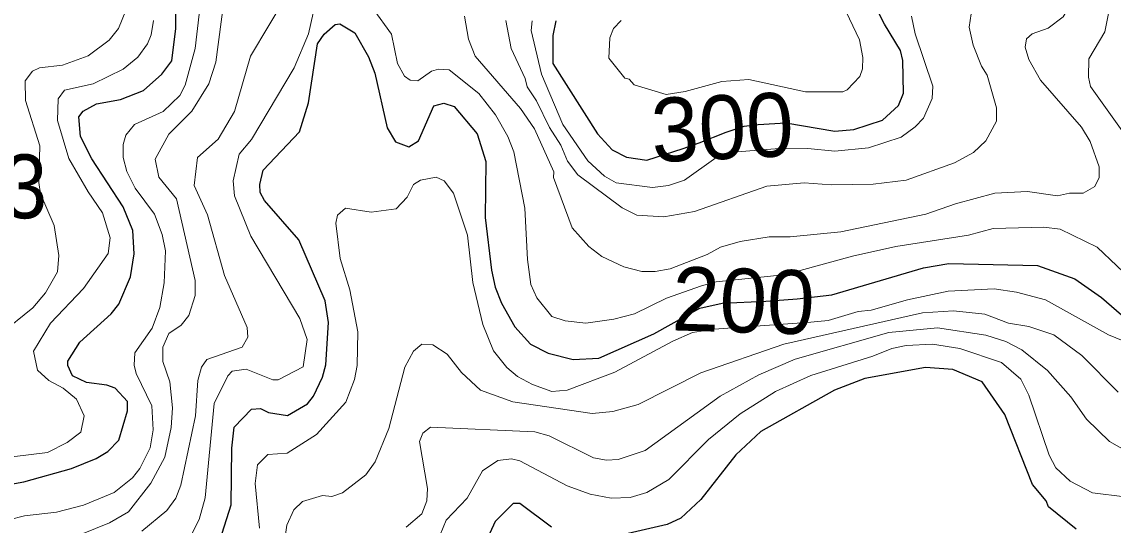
# Model space of a CAD drawing. Extents: x 673.3 to 698.5, y 6984.3 to 7012.3.
# Drawn here: x 682.878 to 684.245, y 6990.189 to 6990.82 of the extents above; entities that cross this region are included whole.
import ezdxf
from ezdxf.enums import TextEntityAlignment as Align

# ---------------------------------------------------------------- set-up
doc = ezdxf.new("R2010")
doc.units = 0
doc.header["$LTSCALE"] = 0.032
doc.layers.add('1', color=7, linetype='Continuous', lineweight=25)
doc.layers.add('2', color=7, linetype='Continuous', lineweight=13)
doc.layers.add('21', color=7, linetype='Continuous')
doc.layers.add('61', color=7, linetype='Continuous')

msp = doc.modelspace()

# ---------------------------------------------------------------- linework, layer by layer
at = {"layer": '1'}
for points in [[(683.547, 6990.8216), (683.543, 6990.8028), (683.5432, 6990.7678), (683.5993, 6990.6796), (683.6177, 6990.6599), (683.6355, 6990.6505), (683.661, 6990.6468), (683.7067, 6990.6612), (683.7265, 6990.6686), (683.7602, 6990.682), (683.7828, 6990.6894), (683.8003, 6990.6913), (683.8351, 6990.6936), (683.8964, 6990.6832), (683.9204, 6990.6852), (683.9564, 6990.6968), (683.9762, 6990.7153), (683.9828, 6990.7308), (683.982, 6990.7718), (683.979, 6990.7844), (683.9589, 6990.8174), (683.9349, 6990.8647)], [(682.8472, 6990.2379), (682.8804, 6990.2437), (682.94, 6990.2604), (682.971, 6990.2728), (682.9856, 6990.2817), (682.9991, 6990.296), (683.0103, 6990.3324), (683.0103, 6990.3443), (682.9947, 6990.3609), (682.9843, 6990.3649), (682.9586, 6990.3682), (682.9414, 6990.3763), (682.9355, 6990.3894), (682.9355, 6990.3948), (682.9502, 6990.4186), (682.9895, 6990.4541), (682.9991, 6990.4662), (683.0137, 6990.5005), (683.0185, 6990.5292), (683.0169, 6990.5588), (683.0046, 6990.5884), (682.9656, 6990.6484), (682.9514, 6990.6765), (682.9492, 6990.7012), (682.9545, 6990.708), (682.9711, 6990.7174), (683.0013, 6990.7227), (683.0302, 6990.734), (683.0531, 6990.7545), (683.0656, 6990.7712), (683.0706, 6990.8117), (683.0706, 6990.8425)], [(683.225, 6990.5467), (683.1819, 6990.5964), (683.1765, 6990.6063), (683.1758, 6990.6161), (683.1803, 6990.6343), (683.2255, 6990.6821), (683.2369, 6990.7187), (683.2483, 6990.7925), (683.2564, 6990.8047), (683.2702, 6990.8168), (683.2762, 6990.8175), (683.2952, 6990.8065), (683.3121, 6990.7763), (683.3199, 6990.7556), (683.3355, 6990.6873), (683.346, 6990.6697), (683.3625, 6990.6633), (683.3749, 6990.6711), (683.394, 6990.7148), (683.4067, 6990.7183), (683.4194, 6990.7141), (683.4483, 6990.6796), (683.4591, 6990.6451), (683.4584, 6990.5748), (683.4661, 6990.509), (683.4709, 6990.4875), (683.4787, 6990.4674), (683.4954, 6990.4377), (683.5153, 6990.4161), (683.5372, 6990.4047), (683.5688, 6990.3968), (683.6007, 6990.3984), (683.6697, 6990.4292), (683.7272, 6990.4614), (683.7552, 6990.4676), (683.8099, 6990.4699), (683.8493, 6990.4729), (683.8929, 6990.478), (684.0075, 6990.5116), (684.0395, 6990.5172), (684.1505, 6990.5148), (684.1972, 6990.498), (684.2307, 6990.4748), (684.2935, 6990.4203)], [(683.1229, 6990.1609), (683.14, 6990.2149), (683.1408, 6990.2859), (683.144, 6990.312), (683.1655, 6990.3348), (683.177, 6990.3356), (683.187, 6990.3306), (683.2105, 6990.3268), (683.2358, 6990.3414), (683.2433, 6990.3511), (683.2547, 6990.3747), (683.2587, 6990.3904), (683.262, 6990.4434), (683.2578, 6990.4703), (683.225, 6990.5467)], [(684.1992, 6990.1844), (684.1643, 6990.2121), (684.1615, 6990.2197), (684.1442, 6990.2401), (684.1097, 6990.3278), (684.0812, 6990.369), (684.0446, 6990.3845), (684.0102, 6990.3869), (683.9342, 6990.3732), (683.8961, 6990.3583), (683.8039, 6990.3065), (683.7724, 6990.2776), (683.7285, 6990.2214), (683.7034, 6990.1981), (683.6866, 6990.1901), (683.6323, 6990.1776)], [(683.5415, 6990.1867), (683.5019, 6990.2164), (683.4934, 6990.2163), (683.471, 6990.1938), (683.4644, 6990.1793)]]:
    msp.add_lwpolyline(points, dxfattribs=at)
at = {"layer": '2'}
for points in [[(684.312, 6990.9976), (684.244, 6991.0333), (684.2281, 6991.0343), (684.2142, 6991.0183), (684.2116, 6990.9202), (684.2067, 6990.8843), (684.1976, 6990.8518), (684.1827, 6990.8263), (684.1638, 6990.8122), (684.1438, 6990.8053), (684.1367, 6990.7987), (684.135, 6990.7884), (684.1395, 6990.7729), (684.1545, 6990.7469), (684.2055, 6990.688), (684.2166, 6990.6701), (684.2278, 6990.6386), (684.2278, 6990.625), (684.2225, 6990.6139)], [(684.2734, 6990.6601), (684.2168, 6990.7391), (684.2145, 6990.7509), (684.2149, 6990.7736), (684.2351, 6990.8078), (684.2442, 6990.854), (684.2418, 6990.9048), (684.2434, 6990.9428), (684.2562, 6990.9603)], [(682.9524, 6990.1779), (682.9874, 6990.1922), (683.0112, 6990.2061), (683.0392, 6990.2417), (683.0571, 6990.2746), (683.065, 6990.3118), (683.0665, 6990.3362), (683.0632, 6990.3688), (683.0544, 6990.3943), (683.0544, 6990.4122), (683.0619, 6990.4295), (683.0772, 6990.4401), (683.0869, 6990.4521), (683.0951, 6990.4773), (683.0951, 6990.4958), (683.0714, 6990.5984), (683.0496, 6990.6254), (683.0447, 6990.6482), (683.0618, 6990.6795), (683.0906, 6990.7083), (683.112, 6990.7426), (683.1209, 6990.7696), (683.1407, 6990.9218)], [(683.2103, 6990.8543), (683.1644, 6990.7773), (683.1442, 6990.7079), (683.1237, 6990.6731), (683.0978, 6990.6501), (683.0935, 6990.6151), (683.1105, 6990.5782), (683.1319, 6990.5021), (683.16, 6990.4372), (683.1611, 6990.4247), (683.1537, 6990.4123), (683.1096, 6990.397), (683.1029, 6990.3871), (683.0984, 6990.3704), (683.0952, 6990.3262), (683.0771, 6990.2395), (683.0706, 6990.2233), (683.0596, 6990.2075), (683.0281, 6990.1816)], [(683.2304, 6990.3879), (683.2351, 6990.422), (683.226, 6990.4483), (683.1648, 6990.5515), (683.1441, 6990.6021), (683.1424, 6990.6207), (683.1502, 6990.6543), (683.1655, 6990.6726), (683.2189, 6990.7625), (683.2369, 6990.805), (683.2479, 6990.8537)], [(683.6287, 6990.8219), (683.6192, 6990.8117), (683.6147, 6990.8001), (683.6135, 6990.7747), (683.6333, 6990.7496), (683.6388, 6990.7481), (683.6452, 6990.7413), (683.6851, 6990.7291), (683.7091, 6990.733), (683.755, 6990.7453), (683.789, 6990.7478), (683.86, 6990.7323), (683.9067, 6990.7324), (683.9122, 6990.7349), (683.928, 6990.7516), (683.9314, 6990.7611), (683.9315, 6990.7755), (683.9275, 6990.7976), (683.8983, 6990.8596)], [(683.3181, 6990.8365), (683.3411, 6990.8045), (683.3484, 6990.7681), (683.3573, 6990.7519), (683.3644, 6990.7469), (683.3741, 6990.7461), (683.391, 6990.7584), (683.3997, 6990.7607), (683.4132, 6990.7599), (683.4506, 6990.7302), (683.4715, 6990.7035), (683.4867, 6990.6764), (683.4941, 6990.6573), (683.5079, 6990.5866), (683.5113, 6990.5223), (683.5155, 6990.491), (683.523, 6990.4743), (683.5421, 6990.4509), (683.5586, 6990.4453), (683.5844, 6990.4424), (683.6197, 6990.4473), (683.6454, 6990.4542), (683.6858, 6990.4738), (683.7294, 6990.4893), (683.7478, 6990.4941), (683.8241, 6990.5024), (683.8485, 6990.5071), (683.9188, 6990.5265), (683.973, 6990.5384), (684.0643, 6990.5527), (684.0951, 6990.5612), (684.1585, 6990.5629), (684.1788, 6990.5602), (684.2254, 6990.5376), (684.2746, 6990.4909)], [(682.7832, 6990.2648), (682.9097, 6990.2803), (682.9347, 6990.2927), (682.9518, 6990.306), (682.9557, 6990.3264), (682.9462, 6990.3473), (682.9295, 6990.3609), (682.9115, 6990.3704), (682.8974, 6990.3836), (682.8924, 6990.4073), (682.9138, 6990.4426), (682.9548, 6990.4861), (682.9859, 6990.5297), (682.9884, 6990.5493), (682.979, 6990.5809), (682.9609, 6990.607), (682.9368, 6990.649), (682.9226, 6990.6966), (682.9233, 6990.7238), (682.9313, 6990.7345), (682.967, 6990.7423), (683.0046, 6990.7609), (683.0229, 6990.7758), (683.0353, 6990.7927), (683.0399, 6990.8037), (683.0429, 6990.822)], [(682.8496, 6990.4281), (682.8913, 6990.4616), (682.9074, 6990.4806), (682.9223, 6990.5066), (682.924, 6990.5272), (682.9183, 6990.565), (682.9011, 6990.6045), (682.8989, 6990.6188), (682.9004, 6990.6649), (682.8822, 6990.7214), (682.8818, 6990.7461), (682.8911, 6990.7584), (682.8997, 6990.7623), (682.9287, 6990.766), (682.9609, 6990.7776), (682.9872, 6990.7971), (682.9989, 6990.8117), (683.008, 6990.8343)], [(683.0999, 6990.8298), (683.0951, 6990.7868), (683.0826, 6990.7407), (683.0759, 6990.7278), (683.0547, 6990.7079), (683.0188, 6990.6916), (683.0081, 6990.6779), (683.0048, 6990.6663), (683.0048, 6990.6499), (683.0094, 6990.6324), (683.0198, 6990.6118), (683.0438, 6990.5789), (683.0537, 6990.5534), (683.0577, 6990.533), (683.056, 6990.4931), (683.0505, 6990.462), (683.041, 6990.4362), (683.0194, 6990.4053), (683.0185, 6990.3899)], [(684.2225, 6990.6139), (684.2076, 6990.6053), (684.1906, 6990.6052), (684.1758, 6990.602), (684.1381, 6990.6076), (684.0971, 6990.6053), (684.0477, 6990.5921), (684.0107, 6990.5792), (683.9041, 6990.5568), (683.8404, 6990.5507), (683.8144, 6990.5506), (683.7778, 6990.545), (683.7531, 6990.5376), (683.7366, 6990.5285), (683.6903, 6990.5105), (683.6713, 6990.507), (683.6546, 6990.507), (683.6322, 6990.5131), (683.6044, 6990.5258), (683.5884, 6990.5386), (683.5676, 6990.5618), (683.5439, 6990.6251), (683.5445, 6990.632), (683.52, 6990.6861), (683.5025, 6990.7117), (683.4459, 6990.7773), (683.4376, 6990.7985), (683.4323, 6990.8272)], [(683.4843, 6990.8217), (683.4909, 6990.7869), (683.5087, 6990.7493), (683.5109, 6990.7385), (683.5229, 6990.7212), (683.5388, 6990.6878)], [(683.9926, 6990.8273), (683.9973, 6990.8053), (684.0194, 6990.7396), (684.0186, 6990.7242), (684.0075, 6990.6995), (683.9974, 6990.6884), (683.9798, 6990.6754), (683.9388, 6990.6622), (683.8966, 6990.6582), (683.8628, 6990.6613), (683.8216, 6990.6609), (683.7693, 6990.6566), (683.7474, 6990.6498), (683.7082, 6990.6215), (683.688, 6990.6149), (683.6682, 6990.6126), (683.6226, 6990.6183), (683.608, 6990.6265), (683.5869, 6990.6459), (683.5556, 6990.6915), (683.5291, 6990.7545), (683.5162, 6990.8094), (683.5173, 6990.8214)], [(683.5388, 6990.6878), (683.5534, 6990.6656), (683.5616, 6990.6454), (683.5743, 6990.6285), (683.6299, 6990.5869), (683.6484, 6990.5778), (683.6822, 6990.5757), (683.7206, 6990.5825), (683.8115, 6990.6141), (683.858, 6990.6183), (683.8918, 6990.6158), (683.9447, 6990.6167), (683.9859, 6990.6215), (684.0466, 6990.6436), (684.0705, 6990.6564), (684.0859, 6990.6711), (684.0992, 6990.6957), (684.0992, 6990.7122), (684.0874, 6990.7532), (684.0802, 6990.7646), (684.0698, 6990.7907), (684.0651, 6990.8136), (684.0673, 6990.8303)], [(684.2905, 6990.407), (684.2396, 6990.4279), (684.1606, 6990.4715), (684.1243, 6990.4815), (684.0961, 6990.4855), (684.0386, 6990.4825), (683.9876, 6990.4716), (683.9423, 6990.4587), (683.9257, 6990.4569), (683.8883, 6990.4459), (683.8667, 6990.4435), (683.7453, 6990.4351), (683.7181, 6990.4309), (683.6937, 6990.42), (683.621, 6990.3811), (683.5612, 6990.3585), (683.5419, 6990.357), (683.5175, 6990.3655), (683.4988, 6990.3757), (683.4854, 6990.3867), (683.4687, 6990.4076), (683.4554, 6990.4406), (683.4429, 6990.4934), (683.4362, 6990.5529), (683.4186, 6990.6055), (683.4068, 6990.6208), (683.397, 6990.6253), (683.3775, 6990.6217), (683.3687, 6990.6164), (683.3607, 6990.6003), (683.3467, 6990.5856), (683.3154, 6990.5815), (683.2833, 6990.5864), (683.2731, 6990.5777), (683.2711, 6990.5677), (683.2767, 6990.5235), (683.2889, 6990.4842), (683.2987, 6990.4315), (683.2978, 6990.3892), (683.2947, 6990.3718), (683.2837, 6990.3433), (683.247, 6990.3027), (683.2103, 6990.2795), (683.1861, 6990.2777), (683.173, 6990.2649), (683.17, 6990.2416), (683.1756, 6990.1853)], [(683.2041, 6990.1478), (683.21, 6990.1894), (683.2187, 6990.2084), (683.2293, 6990.219), (683.2547, 6990.2265), (683.2664, 6990.225), (683.2794, 6990.2299), (683.309, 6990.2524), (683.3205, 6990.2687), (683.3378, 6990.3105), (683.3579, 6990.3872), (683.3687, 6990.4072), (683.3791, 6990.4163), (683.3929, 6990.4154), (683.4108, 6990.4034), (683.4288, 6990.3805), (683.4526, 6990.3586), (683.4929, 6990.3438), (683.5925, 6990.3292), (683.6182, 6990.3316), (683.6503, 6990.3405), (683.7288, 6990.3804), (683.8327, 6990.4162), (684.0064, 6990.4552), (684.0453, 6990.4579), (684.0845, 6990.4539), (684.1141, 6990.4425), (684.1397, 6990.4381), (684.1712, 6990.4279), (684.2063, 6990.4021), (684.2518, 6990.3559)], [(684.2666, 6990.2794), (684.2407, 6990.2943), (684.2121, 6990.3221), (684.1922, 6990.3501), (684.1632, 6990.3832), (684.1309, 6990.4089), (684.1109, 6990.4194), (684.086, 6990.4275), (684.0251, 6990.4367), (683.9642, 6990.4308), (683.8469, 6990.3974), (683.8015, 6990.3778), (683.7529, 6990.351), (683.6589, 6990.2829), (683.625, 6990.2714), (683.6104, 6990.2706), (683.5942, 6990.2737), (683.5384, 6990.3013), (683.5205, 6990.3064), (683.39, 6990.312), (683.3802, 6990.3047), (683.376, 6990.294), (683.3859, 6990.2353), (683.3851, 6990.2197), (683.3791, 6990.2035), (683.3592, 6990.1868)], [(683.4359, 6990.2229), (683.4551, 6990.2574), (683.4741, 6990.2705), (683.4912, 6990.2722), (683.5017, 6990.2697), (683.5612, 6990.2386), (683.5898, 6990.2283), (683.6161, 6990.2233), (683.6401, 6990.2239), (683.6608, 6990.23), (683.6887, 6990.2463), (683.7384, 6990.2965), (683.778, 6990.3287), (683.8221, 6990.3567), (683.8665, 6990.3769), (683.9443, 6990.4009), (683.9679, 6990.4106), (683.986, 6990.4146), (684.0189, 6990.4162), (684.0531, 6990.4105), (684.1055, 6990.393), (684.1298, 6990.3724), (684.1398, 6990.3522), (684.1652, 6990.277), (684.1736, 6990.2612), (684.1915, 6990.2445), (684.2194, 6990.2297), (684.2602, 6990.2249)], [(683.0185, 6990.3899), (683.021, 6990.3794), (683.0405, 6990.3389), (683.0422, 6990.3086), (683.0386, 6990.2863), (683.0256, 6990.2603), (683.0163, 6990.2487), (682.9936, 6990.2303), (682.955, 6990.2143), (682.9211, 6990.2054), (682.8812, 6990.2011), (682.8022, 6990.181)], [(683.0857, 6990.1684), (683.1001, 6990.1962), (683.1073, 6990.2234), (683.1187, 6990.3419), (683.1358, 6990.3763), (683.1412, 6990.3821), (683.1588, 6990.3846), (683.1924, 6990.3716), (683.1991, 6990.3715), (683.2304, 6990.3879)], [(683.3905, 6990.1497), (683.4093, 6990.1954), (683.4359, 6990.2229)]]:
    msp.add_lwpolyline(points, dxfattribs=at)

# ---------------------------------------------------------------- texts
at = {"layer": '21', "width": 0.95}
msp.add_text('403', height=0.08, dxfattribs=at).set_placement((682.7399, 6990.5739))
at = {"layer": '61'}
for s, rotation, p in [('300', 2.643, (683.7574, 6990.6482)), ('200', 358.277, (683.7808, 6990.4308))]:
    msp.add_text(s, height=0.08, rotation=rotation, dxfattribs=at).set_placement(p, align=Align.CENTER)

doc.saveas('drawing.dxf')
